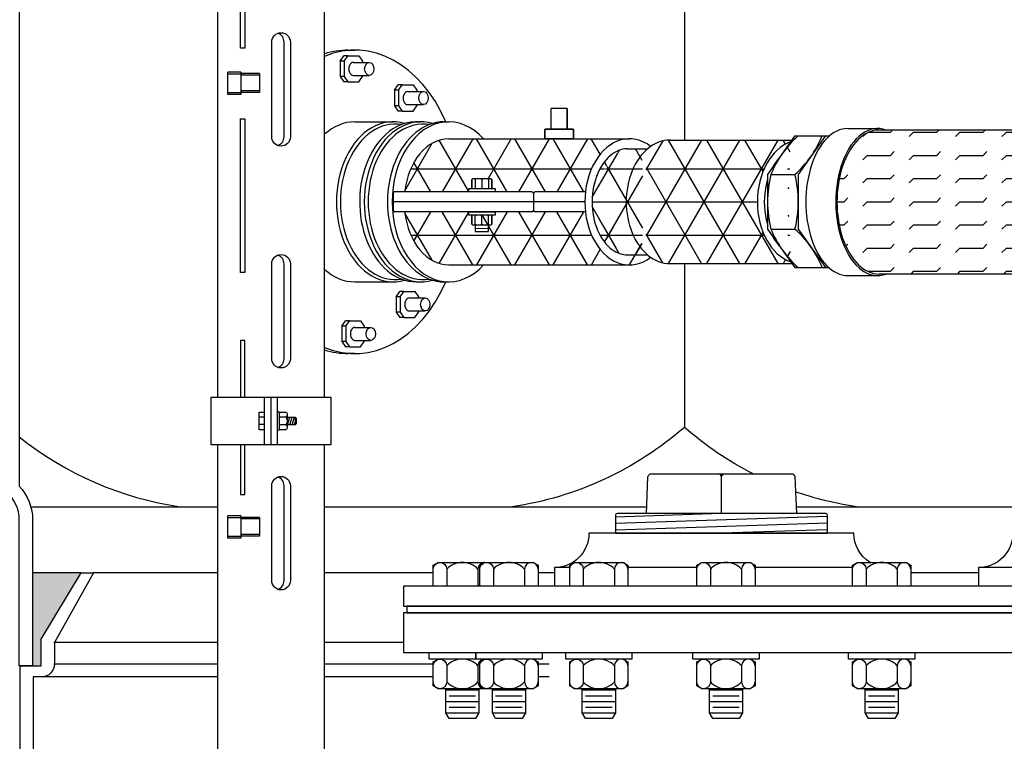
# Model space of a CAD drawing. Extents: x -169 to 7270, y -140 to 2984.
# Tile 434 of 656: x 1850 to 1868, y 919 to 932. Entities that reach past the tile are written whole.
import ezdxf

# ---------------------------------------------------------------- set-up
doc = ezdxf.new("R2010")
doc.units = 0
doc.header["$MEASUREMENT"] = 0
doc.header["$PDSIZE"] = 1
doc.layers.get('DEFPOINTS').update_dxf_attribs({"linetype": 'CONTINUOUS'})
for name, color, linetype in [('BOOT-2frp', 1, 'CONTINUOUS'), ('DIM', 3, 'CONTINUOUS'), ('FLEXHOSE-2', 3, 'CONTINUOUS'), ('FLEXHOSE-2-HATCH', 2, 'CONTINUOUS'), ('FRP-2', 2, 'CONTINUOUS'), ('FRP-2-HATCH', 1, 'CONTINUOUS'), ('FRP-CLAMSHELL-FITTING', 2, 'CONTINUOUS'), ('FRP-COLLAR', 1, 'CONTINUOUS'), ('FRP-SUMP', 2, 'CONTINUOUS'), ('GALV-4-PIPE', 4, 'CONTINUOUS'), ('PEAGRAVEL-HATCH', 3, 'CONTINUOUS'), ('PROBE', 2, 'CONTINUOUS'), ('TANK-BUNG-OPENING-4', 3, 'CONTINUOUS'), ('TANK-MANWAY', 5, 'CONTINUOUS'), ('TANK-MANWAY-BOLT', 7, 'CONTINUOUS')]:
    doc.layers.add(name, color=color, linetype=linetype)
doc.styles.add('SIMPLEX', font='simplex')
doc.dimstyles.new('DIM64', dxfattribs={"dimscale": 64, "dimtxt": 0.09375, "dimasz": 0.09375, "dimexe": 0.0625, "dimexo": 0.0625, "dimgap": 0.046875, "dimtad": 1, "dimdec": 4, "dimzin": 3, "dimdsep": 46, "dimlunit": 4, "dimtxsty": 'SIMPLEX', "dimcen": 0, "dimclrd": 256, "dimclre": 256, "dimclrt": 256, "dimadec": 0, "dimazin": 0, "dimtfac": 1, "dimtdec": 4, "dimtmove": 0, "dimatfit": 3, "dimfxl": 1, "dimfrac": 2, "dimtolj": 1, "dimtzin": 0, "dimarcsym": 0})
pattern_1 = [(0, (472.0908, 928.77845), (0, 0.625), []), (60, (472.0908, 928.77845), (-0.54126588, 0.3125), []), (120, (472.0908, 928.77845), (-0.54126588, -0.3125), [])]

# ---------------------------------------------------------------- blocks, each defined once
blk = doc.blocks.new('*D113')
at = {"layer": 'DEFPOINTS', "color": 0, "transparency": 16777216}
for p in [(1368.547, 978.296), (2031.773, 978.015), (1368.547, 700.523)]:
    blk.add_point(p, dxfattribs=at)
at = {"layer": 'DIM', "lineweight": -2, "transparency": 16777216}
for p, q in [((1368.547, 974.296), (1368.547, 696.523)), ((2031.773, 974.015), (2031.773, 696.523)), ((2025.773, 700.523), (1374.547, 700.523))]:
    blk.add_line(p, q, dxfattribs=at)
at = {"layer": 'DIM', "transparency": 16777216}
for points in [[(1374.547, 701.523), (1374.547, 699.523), (1368.547, 700.523)], [(2025.773, 701.523), (2025.773, 699.523), (2031.773, 700.523)]]:
    blk.add_solid(points, dxfattribs=at)
at = {"layer": 'DIM', "transparency": 16777216, "insert": (1700.16, 708.095), "char_height": 6, "attachment_point": 5, "style": 'SIMPLEX'}
blk.add_mtext('\\A1;55\'-3 1/4" (F.V. TANK SLAB)', dxfattribs=at)

msp = doc.modelspace()

# ---------------------------------------------------------------- hatches: boundary and pattern name
at = {"layer": 'FLEXHOSE-2-HATCH', "linetype": 'Continuous'}
h = msp.add_hatch(dxfattribs=at)
h.set_pattern_fill('FLEX', color=256, scale=1.75, angle=180, style=0)
h.set_pattern_definition([(180, (479.41583, 928.7775), (1e-13, -0.4375), [0.4375, -0.4375]), (225, (478.97833, 928.7775), (1e-13, -0.4375), [0.109375, -0.39996843, 0.109375, -0.61871843])])
edge = h.paths.add_edge_path()
edge.add_ellipse((1871.90129, 928.77749), major_axis=(0, 1.388), ratio=0.56943366, start_angle=371.528606, end_angle=528.471394, ccw=False)
edge.add_line((1871.74332, 930.13749), (1866.08249, 930.13749))
edge.add_ellipse((1866.08249, 928.77749), major_axis=(0, -1.36), ratio=0.58361635, start_angle=180, end_angle=360)
edge.add_line((1866.08249, 927.41749), (1871.74332, 927.41749))
at = {"layer": 'FRP-2-HATCH', "linetype": 'Continuous'}
h = msp.add_hatch(dxfattribs=at)
h.set_pattern_fill('NET3', color=256, scale=5, style=0)
h.set_pattern_definition(pattern_1)
edge = h.paths.add_edge_path()
edge.add_ellipse((1864.61356, 928.781), major_axis=(0, 1.16667), ratio=0.70945207, start_angle=14.059213, end_angle=166.284952, ccw=False)
edge.add_line((1864.4125, 929.91272), (1864.437, 929.94767))
edge.add_line((1864.437, 929.94767), (1862.13869, 929.94767))
edge.add_ellipse((1862.13869, 928.781), major_axis=(0, 1.16667), ratio=0.70945207, start_angle=0, end_angle=26.247007)
edge.add_ellipse((1862.13869, 928.781), major_axis=(0, 1.16667), ratio=0.70945207, start_angle=26.247007, end_angle=31.002708)
edge.add_ellipse((1862.13869, 928.781), major_axis=(0, 1.16667), ratio=0.70945207, start_angle=31.002708, end_angle=148.99727)
edge.add_ellipse((1862.13869, 928.781), major_axis=(0, 1.16667), ratio=0.70945207, start_angle=148.99727, end_angle=153.752993)
edge.add_ellipse((1862.13869, 928.781), major_axis=(0, 1.16667), ratio=0.70945207, start_angle=153.752993, end_angle=180)
edge.add_line((1862.13869, 927.61434), (1864.44084, 927.61434))
edge.add_line((1864.44084, 927.61434), (1864.41732, 927.6476))
edge = h.paths.add_edge_path()
edge.add_ellipse((1862.13869, 928.781), major_axis=(0, 1.16667), ratio=0.70945207, start_angle=31.002708, end_angle=148.99727, ccw=False)
edge.add_line((1861.71236, 929.781), (1861.32787, 929.781))
edge.add_spline(control_points=[(1861.32787, 929.781), (1861.2201, 929.781), (1861.10981, 929.73984), (1860.9038, 929.56363), (1860.81118, 929.42753), (1860.68887, 929.09633), (1860.65959, 928.90251), (1860.67729, 928.52223), (1860.72427, 928.33664), (1860.87405, 928.03518), (1860.97598, 927.92074), (1861.16316, 927.80468), (1861.24569, 927.78109), (1861.32743, 927.781)], knot_values=[0, 0, 0, 0, 0.54543794, 0.54543794, 1.09087589, 1.09087589, 1.63631383, 1.63631383, 2.18175177, 2.18175177, 2.72718971, 2.72718971, 3.14085187, 3.14085187, 3.14085187, 3.14085187], degree=3, periodic=0)
edge.add_line((1861.32743, 927.781), (1861.71236, 927.781))
edge = h.paths.add_edge_path()
edge.add_ellipse((1861.3719, 928.781), major_axis=(0, 1.19), ratio=0.70710692, start_angle=360, end_angle=440.934525, ccw=False)
edge.add_line((1861.36174, 929.971), (1857.96067, 929.971))
edge.add_ellipse((1857.96141, 928.781), major_axis=(0, -1.19), ratio=0.70710665, start_angle=180.049956, end_angle=260.934528)
edge.add_line((1857.13046, 928.9685), (1858.34093, 928.9685))
edge.add_line((1858.34093, 928.9685), (1858.34093, 929.031))
edge.add_line((1858.34093, 929.031), (1858.40083, 929.031))
edge.add_line((1858.40083, 929.031), (1858.40083, 929.20288))
edge.add_arc((1858.43208, 929.17944), 0.03906, 90, 143.130102, ccw=False)
edge.add_line((1858.43208, 929.2185), (1858.74458, 929.2185))
edge.add_arc((1858.74458, 929.17944), 0.03906, 36.869898, 90, ccw=False)
edge.add_line((1858.77583, 929.20288), (1858.77583, 929.031))
edge.add_line((1858.77583, 929.031), (1858.83833, 929.031))
edge.add_line((1858.83833, 929.031), (1858.83833, 928.9685))
edge.add_line((1858.83833, 928.9685), (1859.53046, 928.9685))
edge.add_arc((1859.53046, 928.93725), 0.03125, 0, 90, ccw=False)
edge.add_arc((1859.59296, 928.93725), 0.03125, 90, 180, ccw=False)
edge.add_line((1859.59296, 928.9685), (1860.54096, 928.9685))
h = msp.add_hatch(dxfattribs=at)
h.set_pattern_fill('NET3', color=256, scale=5, style=0)
h.set_pattern_definition(pattern_1)
edge = h.paths.add_edge_path()
edge.add_ellipse((1861.3719, 928.781), major_axis=(0, 1.19), ratio=0.70710692, start_angle=459.065475, end_angle=568.440781, ccw=False)
edge.add_line((1860.54096, 928.5935), (1859.59296, 928.5935))
edge.add_arc((1859.59296, 928.62475), 0.03125, 180, 270, ccw=False)
edge.add_arc((1859.53046, 928.62475), 0.03125, -90, 0, ccw=False)
edge.add_line((1859.53046, 928.5935), (1858.83833, 928.5935))
edge.add_line((1858.83833, 928.5935), (1858.83833, 928.531))
edge.add_line((1858.83833, 928.531), (1858.65083, 928.531))
edge.add_arc((1858.65083, 928.39819), 0.13281, 90, 118.072487)
edge.add_arc((1858.52583, 928.39819), 0.13281, 61.927513, 118.072487)
edge.add_arc((1858.43208, 928.49194), 0.03906, 36.869898, 90)
edge.add_line((1858.43208, 928.531), (1858.34093, 928.531))
edge.add_line((1858.34093, 928.531), (1858.34093, 928.5935))
edge.add_line((1858.34093, 928.5935), (1857.13046, 928.5935))
edge.add_ellipse((1857.96141, 928.781), major_axis=(0, -1.19), ratio=0.70710665, start_angle=279.065472, end_angle=360)
edge.add_line((1857.96141, 927.591), (1861.37366, 927.591))
h.paths.add_polyline_path([(1858.71333, 928.3435), (1858.71333, 928.2185), (1858.46333, 928.2185), (1858.46333, 928.3435)], flags=16)
at = {"layer": 'FRP-SUMP'}
msp.add_hatch(color=256, dxfattribs=at).paths.add_polyline_path([(1850.10776, 921.77328), (1851.022, 921.77328), (1850.272, 920.52328), (1850.272, 920.02328), (1850.122, 920.02328), (1850.10776, 920.02328)])
at = {"layer": 'PEAGRAVEL-HATCH'}
h = msp.add_hatch(dxfattribs=at)
h.set_pattern_fill('AR-SAND', color=256, scale=7.5, style=0)
h.set_pattern_definition([(37.5, (149.422, 931.786), (-0.47245, 14.45118), [0, -11.4, 0, -12.75, 0, -12.1875]), (7.5, (149.422, 931.786), (13.27333, 21.1661), [0, -6.15, 0, -10.275, 0, -3.9375]), (327.5, (140.197, 931.786), (23.35606, 0.04244), [0, -3.75, 0, -13.5, 0, -17.625]), (317.5, (140.197, 931.786), (22.54595, 6.58257), [0, -1.875, 0, -8.85, 0, -10.125])])
edge = h.paths.add_edge_path()
edge.add_line((1837.48835, 964.50891), (1854.86258, 964.50891))
edge.add_line((1854.86258, 964.50891), (1854.86141, 961.19658))
edge.add_arc((1908.77847, 832.27575), 139.74129, 472.6955788, 474.5798006)
edge.add_arc((1851.10776, 957.71641), 1.7, 465.563139, 540)
edge.add_line((1849.40776, 957.71641), (1849.40776, 945.77096))
edge.add_line((1849.40776, 945.77096), (1848.52431, 945.77096))
edge.add_line((1848.52431, 945.77096), (1848.28777, 945.77096))
edge.add_line((1848.28777, 945.77096), (1849.02431, 944.45572))
edge.add_line((1849.02431, 944.45572), (1849.02431, 944.05737))
edge.add_arc((1849.27431, 944.05737), 0.25, 540, 630)
edge.add_line((1849.27431, 943.80737), (1849.40776, 943.80737))
edge.add_line((1849.40776, 943.80737), (1849.40776, 942.27096))
edge.add_arc((1849.15776, 942.27096), 0.25, 270, 360, ccw=False)
edge.add_line((1849.15776, 942.02096), (1849.15776, 939.0151))
edge.add_line((1849.15776, 939.0151), (1848.53901, 939.0151))
edge.add_line((1848.53901, 939.0151), (1848.53901, 938.11792))
edge.add_line((1848.53901, 938.11792), (1848.41526, 938.11792))
edge.add_line((1848.41526, 938.11792), (1848.41526, 937.70503))
edge.add_line((1848.41526, 937.70503), (1847.84274, 937.665))
edge.add_line((1847.84274, 937.665), (1847.84274, 937.14713))
edge.add_line((1847.84274, 937.14713), (1847.34774, 937.14713))
edge.add_line((1847.34774, 937.14713), (1847.34774, 937.60745))
edge.add_line((1847.34774, 937.60745), (1847.28587, 937.60745))
edge.add_line((1847.28587, 937.60745), (1847.28587, 937.66932))
edge.add_line((1847.28587, 937.66932), (1847.16212, 937.66932))
edge.add_line((1847.16212, 937.66932), (1847.16212, 937.14713))
edge.add_line((1847.16212, 937.14713), (1842.20918, 937.14713))
edge.add_ellipse((1842.20918, 936.95963), major_axis=(0, 0.1875), ratio=0.47920074, start_angle=0, end_angle=180)
edge.add_ellipse((1842.20918, 936.58463), major_axis=(0, -0.1875), ratio=0.47920074, start_angle=180, end_angle=360)
edge.add_line((1842.20918, 936.39713), (1847.16212, 936.39713))
edge.add_line((1847.16212, 936.39713), (1847.16212, 935.87495))
edge.add_line((1847.16212, 935.87495), (1847.34774, 935.87495))
edge.add_line((1847.34774, 935.87495), (1847.34774, 935.92098))
edge.add_line((1847.34774, 935.92098), (1847.90462, 935.92098))
edge.add_line((1847.90462, 935.92098), (1847.90462, 935.87495))
edge.add_line((1847.90462, 935.87495), (1848.41526, 935.83924))
edge.add_line((1848.41526, 935.83924), (1848.41526, 935.42635))
edge.add_line((1848.41526, 935.42635), (1848.53901, 935.42635))
edge.add_line((1848.53901, 935.42635), (1848.53901, 934.52917))
edge.add_line((1848.53901, 934.52917), (1849.15776, 934.52917))
edge.add_line((1849.15776, 934.52917), (1849.15776, 933.52917))
edge.add_line((1849.15776, 933.52917), (1848.53901, 933.52917))
edge.add_line((1848.53901, 933.52917), (1848.53901, 932.63198))
edge.add_line((1848.53901, 932.63198), (1848.41526, 932.63198))
edge.add_line((1848.41526, 932.63198), (1848.41526, 932.21909))
edge.add_line((1848.41526, 932.21909), (1847.84274, 932.17906))
edge.add_line((1847.84274, 932.17906), (1847.84274, 931.7862))
edge.add_line((1847.84274, 931.7862), (1847.34774, 931.7862))
edge.add_line((1847.34774, 931.7862), (1847.34774, 932.12151))
edge.add_line((1847.34774, 932.12151), (1847.28587, 932.12151))
edge.add_line((1847.28587, 932.12151), (1847.28587, 932.18339))
edge.add_line((1847.28587, 932.18339), (1847.16212, 932.18339))
edge.add_line((1847.16212, 932.18339), (1847.16212, 931.7862))
edge.add_line((1847.16212, 931.7862), (1840.48835, 931.7862))
edge.add_arc((1840.48835, 934.7862), 3, 180, 270, ccw=False)
edge.add_line((1837.48835, 934.7862), (1837.48835, 964.50891))
h.paths.add_polyline_path([(1847.35764, 937.83119), (1847.47644, 937.83119, 1), (1847.71404, 937.83119), (1847.83284, 937.83119, 1)], flags=16)
h.paths.add_polyline_path([(1847.49228, 937.83119, 1), (1847.6982, 937.83119, 1)], flags=0)
h.paths.add_polyline_path([(1847.35764, 932.34525), (1847.47644, 932.34525, 1), (1847.71404, 932.34525), (1847.83284, 932.34525, 1)], flags=16)
h.paths.add_polyline_path([(1847.49228, 932.34525, 1), (1847.6982, 932.34525, 1)], flags=0)

# ---------------------------------------------------------------- linework, layer by layer
at = {"layer": 'BOOT-2frp', "color": 7, "linetype": 'Continuous'}
for p, q in [((1855.91282, 931.43658), (1855.98404, 931.53727)), ((1856.06058, 931.53727), (1855.98404, 931.53727)), ((1855.98936, 931.43658), (1856.06058, 931.53727)), ((1856.06058, 931.53727), (1856.26627, 931.53727)), ((1856.26627, 931.53727), (1856.33745, 931.43658)), ((1855.91282, 931.43658), (1855.91282, 931.14568)), ((1855.98936, 931.43658), (1855.91282, 931.43658)), ((1855.98936, 931.43658), (1855.98936, 931.14568)), ((1856.1634, 931.41488), (1856.46242, 931.41488)), ((1856.33745, 931.43658), (1856.33745, 931.41488)), ((1855.91282, 931.14568), (1855.98404, 931.04499)), ((1855.98936, 931.14568), (1855.91282, 931.14568)), ((1855.98936, 931.14568), (1856.06058, 931.04499)), ((1856.1634, 931.16738), (1856.46242, 931.16738)), ((1856.26627, 931.04499), (1856.33745, 931.14568)), ((1856.33745, 931.16738), (1856.33745, 931.14568)), ((1856.06058, 931.04499), (1855.98404, 931.04499)), ((1856.06058, 931.04499), (1856.26627, 931.04499)), ((1856.93662, 930.88682), (1857.00784, 930.98751)), ((1857.08437, 930.98751), (1857.00784, 930.98751)), ((1857.01315, 930.88682), (1857.08437, 930.98751)), ((1857.08437, 930.98751), (1857.29006, 930.98751)), ((1857.29006, 930.98751), (1857.36124, 930.88682)), ((1856.93662, 930.88682), (1856.93662, 930.59593)), ((1857.01315, 930.88682), (1856.93662, 930.88682)), ((1857.01315, 930.88682), (1857.01315, 930.59593)), ((1857.18719, 930.86512), (1857.48621, 930.86512)), ((1857.36124, 930.88682), (1857.36124, 930.86512)), ((1856.93662, 930.59593), (1857.00784, 930.49524)), ((1857.01315, 930.59593), (1856.93662, 930.59593)), ((1857.01315, 930.59593), (1857.08437, 930.49524)), ((1857.18719, 930.61762), (1857.48621, 930.61762)), ((1857.29006, 930.49524), (1857.36124, 930.59593)), ((1857.36124, 930.61762), (1857.36124, 930.59593)), ((1857.08437, 930.49524), (1857.00784, 930.49524)), ((1857.08437, 930.49524), (1857.29006, 930.49524)), ((1856.96939, 926.99015), (1857.04061, 927.09084)), ((1857.11714, 927.09084), (1857.04061, 927.09084)), ((1857.04592, 926.99015), (1857.11714, 927.09084)), ((1857.11714, 927.09084), (1857.32283, 927.09084)), ((1857.32283, 927.09084), (1857.39401, 926.99015)), ((1856.96939, 926.99015), (1856.96939, 926.69926)), ((1857.04592, 926.99015), (1856.96939, 926.99015)), ((1857.04592, 926.99015), (1857.04592, 926.69926)), ((1857.21997, 926.96846), (1857.51899, 926.96846)), ((1857.39401, 926.99015), (1857.39401, 926.96846)), ((1856.96939, 926.69926), (1857.04061, 926.59857)), ((1857.04592, 926.69926), (1856.96939, 926.69926)), ((1857.04592, 926.69926), (1857.11714, 926.59857)), ((1857.21997, 926.72096), (1857.51899, 926.72096)), ((1857.32283, 926.59857), (1857.39401, 926.69926)), ((1857.39401, 926.72096), (1857.39401, 926.69926)), ((1855.94223, 926.43284), (1856.01346, 926.53353)), ((1856.08999, 926.53353), (1856.01346, 926.53353)), ((1856.01877, 926.43284), (1856.08999, 926.53353)), ((1856.08999, 926.53353), (1856.29568, 926.53353)), ((1856.29568, 926.53353), (1856.36686, 926.43284)), ((1857.11714, 926.59857), (1857.04061, 926.59857)), ((1857.11714, 926.59857), (1857.32283, 926.59857)), ((1855.94223, 926.43284), (1855.94223, 926.14194)), ((1856.01877, 926.43284), (1855.94223, 926.43284)), ((1856.01877, 926.43284), (1856.01877, 926.14194)), ((1856.19281, 926.41114), (1856.49183, 926.41114)), ((1856.36686, 926.43284), (1856.36686, 926.41114)), ((1855.94223, 926.14194), (1856.01346, 926.04125)), ((1856.01877, 926.14194), (1855.94223, 926.14194)), ((1856.01877, 926.14194), (1856.08999, 926.04125)), ((1856.19281, 926.16364), (1856.49183, 926.16364)), ((1856.29568, 926.04125), (1856.36686, 926.14194)), ((1856.36686, 926.16364), (1856.36686, 926.14194)), ((1856.08999, 926.04125), (1856.01346, 926.04125)), ((1856.08999, 926.04125), (1856.29568, 926.04125))]:
    msp.add_line(p, q, dxfattribs=at)
at = {"layer": 'BOOT-2frp', "linetype": 'Continuous'}
for p, q in [((1856.06001, 931.64517), (1856.19281, 931.64517)), ((1856.18937, 930.29132), (1856.91135, 930.29132)), ((1856.18937, 927.27069), (1856.91135, 927.27069)), ((1857.8739, 927.26967), (1857.96141, 927.26967)), ((1856.18593, 925.91684), (1856.05656, 925.91684))]:
    msp.add_line(p, q, dxfattribs=at)
for centre, major_axis, ratio, start_param, end_param in [((1856.18937, 928.781), (0.00344, 2.86417), 0.70615026, -1.01483802, 0.28783639), ((1856.06001, 928.781), (0.00344, 2.86417), 0.70615026, 0, 0.22175703), ((1857.96141, 928.781), (0, 1.51134), 0.70651957, -0.66424412, 3.80583629), ((1856.18937, 928.781), (0, 1.51031), 0.70710678, 0, 0.56395379), ((1856.91135, 928.781), (0, 1.51031), 0.70710678, -0.20471317, 3.34789485), ((1857.34888, 928.781), (0, 1.51031), 0.70710689, -0.0409799, 3.14159265), ((1857.43638, 928.781), (0, 1.51031), 0.70710689, -0.20469982, 3.34629248), ((1857.8739, 928.781), (0, -1.51134), 0.70651957, 3.14159265, 6.28318531), ((1856.18937, 928.781), (0, 1.51031), 0.70710678, 2.57763886, 3.14159265), ((1856.18937, 928.781), (0.00344, 2.86417), 0.70615026, 2.8571582, 4.15817817), ((1856.06001, 928.781), (0.00344, 2.86417), 0.70615026, 2.92323756, 3.14328902)]:
    msp.add_ellipse(centre, major_axis=major_axis, ratio=ratio, start_param=start_param, end_param=end_param, dxfattribs=at)
at = {"layer": 'BOOT-2frp', "color": 7, "linetype": 'Continuous'}
for centre, major_axis, ratio, start_param, end_param in [((1856.1634, 931.29113), (0, -0.12375), 0.70638848, 3.14159265, 6.28318531), ((1857.18719, 930.74137), (0, -0.12375), 0.70638848, 3.14159265, 6.28318531), ((1856.95511, 928.781), (0, 1.46824), 0.70710667, -0.11324487, 3.25483752), ((1857.48013, 928.781), (0, 1.46824), 0.70710667, -0.11149971, 3.25309237), ((1857.21997, 926.84471), (0, -0.12375), 0.70638848, 3.14159265, 6.28318531), ((1856.19281, 926.28739), (0, -0.12375), 0.70638848, 3.14159265, 6.28318531)]:
    msp.add_ellipse(centre, major_axis=major_axis, ratio=ratio, start_param=start_param, end_param=end_param, dxfattribs=at)
for centre in [(1856.46242, 931.29113), (1857.48621, 930.74137), (1857.51899, 926.84471), (1856.49183, 926.28739)]:
    msp.add_ellipse(centre, major_axis=(0, 0.12375), ratio=0.70638848, dxfattribs=at)
at = {"layer": 'FLEXHOSE-2', "linetype": 'Continuous'}
for p, q in [((1865.49158, 930.1655), (1866.05704, 930.1655)), ((1871.74332, 930.13749), (1866.08249, 930.13749)), ((1871.74332, 927.41749), (1866.08249, 927.41749)), ((1865.49158, 927.38949), (1866.05704, 927.38949))]:
    msp.add_line(p, q, dxfattribs=at)
at = {"layer": 'FLEXHOSE-2', "color": 7, "linetype": 'Continuous'}
for p, q in [((1864.04199, 929.29522), (1864.49513, 929.29522)), ((1864.04199, 928.26679), (1864.49513, 928.26679))]:
    msp.add_line(p, q, dxfattribs=at)
at = {"layer": 'FLEXHOSE-2', "linetype": 'Continuous'}
for points in [[(1865.06756, 930.02243), (1864.48942, 930.02243), (1863.97949, 929.29522), (1863.97949, 928.26679), (1864.49371, 927.53958), (1865.07184, 927.53958)], [(1865.14209, 930.02243), (1865.06756, 930.02243), (1864.55763, 929.29522), (1864.55763, 928.26679), (1865.07184, 927.53958), (1865.13409, 927.53958)]]:
    msp.add_lwpolyline(points, dxfattribs=at)
at = {"layer": 'FLEXHOSE-2', "color": 7, "linetype": 'Continuous'}
for centre, radius, start, end in [((1865.84344, 928.57441), 1.94031, 131.730289, 158.19215), ((1863.20361, 930.74325), 1.94031, 311.730289, 338.19215), ((1866.12608, 928.781), 2.14659, 166.140032, 193.859968), ((1862.41103, 928.781), 2.14659, 346.140032, 13.859968), ((1865.85436, 929.00292), 1.95616, 202.105494, 228.423286), ((1863.22115, 926.82054), 1.92734, 21.905113, 48.623666)]:
    msp.add_arc(centre, radius, start, end, dxfattribs=at)
at = {"layer": 'FLEXHOSE-2', "linetype": 'Continuous'}
for centre, major_axis, ratio, start_param, end_param in [((1866.05704, 928.77749), (0, 1.388), 0.56943366, -0.20121212, 3.34280478), ((1865.49158, 928.77749), (0, -1.388), 0.56943366, 3.14159265, 6.28318531), ((1866.08249, 928.77749), (0, -1.36), 0.58361635, 3.14159265, 6.28318531)]:
    msp.add_ellipse(centre, major_axis=major_axis, ratio=ratio, start_param=start_param, end_param=end_param, dxfattribs=at)
at = {"layer": 'FRP-2', "linetype": 'Continuous'}
for p, q in [((1862.13869, 929.94767), (1864.437, 929.94767)), ((1861.32787, 929.781), (1861.71236, 929.781)), ((1861.32743, 927.781), (1861.71236, 927.781)), ((1862.13869, 927.61434), (1864.44084, 927.61434))]:
    msp.add_line(p, q, dxfattribs=at)
for centre, major_axis, start_param, end_param in [((1862.13869, 928.781), (0, -1.16667), 3.14159265, 6.28318531), ((1864.61356, 928.781), (0, 1.16667), 0.24537956, 2.90221992)]:
    msp.add_ellipse(centre, major_axis=major_axis, ratio=0.70945207, start_param=start_param, end_param=end_param, dxfattribs=at)
for points, knots in [([(1861.32787, 929.781), (1861.2201, 929.781), (1861.10981, 929.73984), (1860.9038, 929.56363), (1860.81118, 929.42753), (1860.68887, 929.09633), (1860.65959, 928.90251), (1860.67729, 928.52223), (1860.72427, 928.33664), (1860.87405, 928.03518), (1860.97598, 927.92074), (1861.16331, 927.80459), (1861.24599, 927.781), (1861.32787, 927.781)], [0, 0, 0, 0, 0.54543794, 0.54543794, 1.09087589, 1.09087589, 1.63631383, 1.63631383, 2.18175177, 2.18175177, 2.72718971, 2.72718971, 3.14159265, 3.14159265, 3.14159265, 3.14159265]), ([(1863.97949, 929.20786), (1863.96942, 929.17548), (1863.96047, 929.14228), (1863.90418, 928.89495), (1863.90498, 928.65688), (1863.96214, 928.41353), (1863.97035, 928.38346), (1863.97949, 928.35408)], [1.16037161, 1.16037161, 1.16037161, 1.16037161, 1.26035978, 1.26035978, 1.89053967, 1.89053967, 1.981276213, 1.981276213, 1.981276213, 1.981276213])]:
    msp.add_open_spline(points, degree=3, knots=knots, dxfattribs=at)
for points in [[(1864.20636, 929.61876), (1864.15555, 929.56383), (1864.10908, 929.49759), (1864.06901, 929.42289)], [(1864.06671, 928.14344), (1864.10931, 928.06322), (1864.15928, 927.99261), (1864.21406, 927.93505)]]:
    msp.add_open_spline(points, degree=3, dxfattribs=at)
at = {"layer": 'FRP-2-HATCH', "linetype": 'Continuous'}
for p, q in [((1857.34888, 930.29132), (1857.43638, 930.29132)), ((1857.8739, 930.29234), (1857.96141, 930.29234)), ((1857.96141, 929.971), (1860.65923, 929.971)), ((1857.34888, 927.27069), (1857.43638, 927.27069))]:
    msp.add_line(p, q, dxfattribs=at)
at = {"layer": 'FRP-CLAMSHELL-FITTING', "color": 7}
for p, q in [((1859.89598, 930.15188), (1859.89624, 930.5467)), ((1859.89598, 930.15188), (1859.89624, 930.5467)), ((1859.89624, 930.54677), (1860.19592, 930.54677)), ((1858.74458, 929.2185), (1858.43208, 929.2185)), ((1858.74458, 929.2185), (1858.43208, 929.2185)), ((1858.46333, 929.20288), (1858.46333, 929.031)), ((1858.46333, 929.20288), (1858.46333, 929.031)), ((1858.58833, 929.20288), (1858.58833, 929.031)), ((1858.58833, 929.20288), (1858.58833, 929.031)), ((1858.71333, 929.20288), (1858.71333, 929.031)), ((1858.71333, 929.20288), (1858.71333, 929.031)), ((1858.74458, 928.531), (1858.43208, 928.531)), ((1858.74458, 928.531), (1858.43208, 928.531)), ((1858.40083, 928.35913), (1858.40083, 928.51538)), ((1858.46333, 928.35913), (1858.46333, 928.51538)), ((1858.46333, 928.35913), (1858.46333, 928.51538)), ((1858.58833, 928.35913), (1858.58833, 928.51538)), ((1858.58833, 928.35913), (1858.58833, 928.51538)), ((1858.71333, 928.35913), (1858.71333, 928.51538)), ((1858.71333, 928.35913), (1858.71333, 928.51538)), ((1858.74458, 928.3435), (1858.43208, 928.3435))]:
    msp.add_line(p, q, dxfattribs=at)
at = {"layer": 'FRP-CLAMSHELL-FITTING', "linetype": 'Continuous'}
for p, q in [((1857.96067, 929.971), (1861.3719, 929.971)), ((1856.91006, 928.93725), (1856.91006, 928.62475)), ((1859.53046, 928.9685), (1856.94131, 928.9685)), ((1859.56171, 928.93725), (1859.56171, 928.62475)), ((1860.54096, 928.9685), (1859.59296, 928.9685)), ((1860.53045, 928.781), (1856.91006, 928.781)), ((1859.53046, 928.5935), (1856.94131, 928.5935)), ((1860.54096, 928.5935), (1859.59296, 928.5935)), ((1857.96141, 927.591), (1861.3719, 927.591))]:
    msp.add_line(p, q, dxfattribs=at)
at = {"layer": 'FRP-CLAMSHELL-FITTING', "color": 7}
for points in [[(1860.19592, 930.54598), (1860.19592, 930.15188)], [(1859.77287, 930.14423), (1859.78045, 930.15192), (1859.77287, 930.14423), (1859.77287, 929.971), (1860.31914, 929.971), (1860.31914, 930.1443), (1860.31145, 930.15188), (1859.78041, 930.15188), (1860.31145, 930.15188), (1860.31914, 930.1443), (1860.31914, 929.971), (1859.77287, 929.971)], [(1858.34093, 928.9685), (1858.34093, 929.031), (1858.83833, 929.031), (1858.83833, 928.9685)], [(1858.34093, 928.531), (1858.34093, 928.5935), (1858.83833, 928.5935), (1858.83833, 928.531)]]:
    msp.add_lwpolyline(points, close=True, dxfattribs=at)
for points in [[(1858.77583, 929.20288), (1858.77583, 929.031), (1858.77583, 929.20288, 0.5), (1858.71333, 929.20288, 0.25), (1858.58833, 929.20288, 0.25), (1858.46333, 929.20288, 0.5), (1858.40083, 929.20288), (1858.40083, 929.031), (1858.40083, 929.20288)], [(1858.77583, 928.51538), (1858.77583, 928.35913), (1858.77583, 928.51538, 0.5), (1858.71333, 928.51538, 0.25), (1858.58833, 928.51538, 0.25), (1858.46333, 928.51538, 0.5), (1858.40083, 928.51538), (1858.40083, 928.35913, 0.5), (1858.46333, 928.35913, 0.25), (1858.58833, 928.35913, 0.25), (1858.71333, 928.35913, 0.5), (1858.77583, 928.35913)]]:
    msp.add_lwpolyline(points, format="xyb", dxfattribs=at)
msp.add_lwpolyline([(1858.46333, 928.3435), (1858.46333, 928.2185), (1858.71333, 928.2185), (1858.71333, 928.3435)], dxfattribs=at)
at = {"layer": 'FRP-CLAMSHELL-FITTING', "color": 7, "linetype": 'Continuous'}
msp.add_lwpolyline([(1858.46333, 928.27749), (1858.71333, 928.28186)], dxfattribs=at)
msp.add_lwpolyline([(1858.46333, 928.27749), (1858.71333, 928.28186)], dxfattribs=at)
at = {"layer": 'FRP-CLAMSHELL-FITTING', "color": 7}
for centre, radius, start, end in [((1858.43208, 929.17944), 0.03906, 36.869898, 143.130102), ((1858.52583, 929.08569), 0.13281, 61.927513, 118.072487), ((1858.65083, 929.08569), 0.13281, 61.927513, 118.072487), ((1858.74458, 929.17944), 0.03906, 36.869898, 143.130102), ((1858.43208, 928.49194), 0.03906, 36.869898, 143.130102), ((1858.52583, 928.39819), 0.13281, 61.927513, 118.072487), ((1858.65083, 928.39819), 0.13281, 61.927513, 118.072487), ((1858.74458, 928.49194), 0.03906, 36.869898, 143.130102)]:
    msp.add_arc(centre, radius, start, end, dxfattribs=at)
at = {"layer": 'FRP-CLAMSHELL-FITTING', "linetype": 'Continuous'}
for centre, start, end in [((1856.94131, 928.93725), 90, 180), ((1859.53046, 928.93725), 360, 90), ((1859.59296, 928.93725), 90, 180), ((1856.94131, 928.62475), 180, 270), ((1859.53046, 928.62475), 270, 0), ((1859.59296, 928.62475), 180, 270)]:
    msp.add_arc(centre, 0.03125, start, end, dxfattribs=at)
for centre, ratio, start_param, end_param in [((1861.3719, 928.781), 0.70710692, -0.49638527, 3.63797792), ((1857.96141, 928.781), 0.70710665, -0.00087189, 1.41257399), ((1857.96141, 928.781), 0.70710665, 1.72901866, 3.14159265)]:
    msp.add_ellipse(centre, major_axis=(0, 1.19), ratio=ratio, start_param=start_param, end_param=end_param, dxfattribs=at)
at = {"layer": 'FRP-COLLAR', "color": 7, "linetype": 'Continuous'}
for p, q in [((1853.597, 921.77328), (1851.24429, 921.77328)), ((1857.66899, 921.77328), (1855.61852, 921.77328)), ((1859.95856, 921.77328), (1859.64734, 921.77328)), ((1867.95856, 921.77328), (1866.68289, 921.77328)), ((1853.597, 920.45804), (1850.50776, 920.45804)), ((1857.10776, 920.45804), (1855.61852, 920.45804)), ((1850.50776, 920.05969), (1853.597, 920.05969)), ((1855.61852, 920.05969), (1857.66899, 920.05969)), ((1859.64734, 920.05969), (1859.85776, 920.05969)), ((1853.597, 919.80969), (1850.25776, 919.80969)), ((1857.66899, 919.80969), (1855.61852, 919.80969)), ((1859.85776, 919.80969), (1859.64734, 919.80969))]:
    msp.add_line(p, q, dxfattribs=at)
at = {"layer": 'FRP-COLLAR'}
msp.add_lwpolyline([(1849.87201, 915.52328), (1849.87201, 920.02328), (1850.12201, 920.02328), (1850.27201, 920.02328), (1850.27201, 920.52328), (1851.02201, 921.77328), (1851.25854, 921.77328), (1850.52201, 920.45804), (1850.52201, 920.05969, -0.41421356), (1850.27201, 919.80969), (1850.12201, 919.80969), (1850.12201, 915.52328)], format="xyb", close=True, dxfattribs=at)
at = {"layer": 'FRP-SUMP', "color": 7}
for p, q in [((1862.40927, 940.52093), (1862.40927, 929.94767)), ((1862.40927, 927.61434), (1862.40927, 924.52324)), ((1850.07427, 923.02324), (1853.597, 923.02324)), ((1855.61852, 923.02324), (1861.69881, 923.02324)), ((1864.51671, 923.02324), (1869.69881, 923.02324))]:
    msp.add_line(p, q, dxfattribs=at)
at = {"layer": 'FRP-SUMP'}
msp.add_line((1851.022, 921.77328), (1850.10776, 921.77328), dxfattribs=at)
msp.add_lwpolyline([(1849.85776, 920.02328), (1849.85776, 922.77328, 0.22167085), (1849.60776, 923.30947), (1849.60776, 941.73477, 0.22167085), (1849.85776, 942.27096), (1849.85776, 944.02096), (1850.10776, 944.02096), (1850.25776, 944.02096), (1850.25776, 944.52096), (1851.00776, 945.77096), (1851.24429, 945.77096), (1850.50776, 944.45572), (1850.50776, 944.05737, -0.41421356), (1850.25776, 943.80737), (1850.10776, 943.80737), (1850.10776, 942.27096, -0.18776323), (1849.85776, 941.6287), (1849.85776, 923.41554, -0.18776323), (1850.10776, 922.77328), (1850.10776, 920.02328), (1849.85776, 920.02328)], format="xyb", close=True, dxfattribs=at)
at = {"layer": 'FRP-SUMP', "color": 7}
for points in [[(1863.70622, 923.64699, -0.06171643), (1862.40927, 924.52324, -0.14349823), (1859.15927, 923.02324)], [(1865.65927, 923.02324, -0.04679491), (1864.5049, 923.30682, -0.04679491)]]:
    msp.add_lwpolyline(points, format="xyb", dxfattribs=at)
msp.add_arc((1853.82505, 929.31874), 6.36447, 231.438905, 261.557052, dxfattribs=at)
at = {"layer": 'GALV-4-PIPE', "color": 7}
for p, q in [((1863.10776, 922.89699), (1861.10776, 922.82963)), ((1865.10776, 922.83978), (1861.10776, 922.70504)), ((1865.10776, 922.71519), (1861.10776, 922.58046)), ((1865.10776, 922.59061), (1863.10776, 922.52324))]:
    msp.add_line(p, q, dxfattribs=at)
at = {"layer": 'GALV-4-PIPE', "color": 4, "linetype": 'Continuous'}
msp.add_lwpolyline([(1861.69355, 922.89699), (1861.7223, 923.58709, -0.40206867), (1861.78475, 923.64699), (1864.43077, 923.64699, -0.40206867), (1864.49322, 923.58709), (1864.52197, 922.89699)], format="xyb", dxfattribs=at)
at = {"layer": 'GALV-4-PIPE', "color": 7, "linetype": 'Continuous'}
for points in [[(1863.10776, 922.89699), (1863.10776, 923.58449, 0.41421356), (1863.04526, 923.64699)], [(1863.10776, 922.89699), (1863.10776, 923.58449, -0.41421356), (1863.17026, 923.64699)]]:
    msp.add_lwpolyline(points, format="xyb", dxfattribs=at)
at = {"layer": 'GALV-4-PIPE', "color": 4, "linetype": 'Continuous'}
msp.add_lwpolyline([(1865.10776, 922.52324), (1865.10776, 922.86574, 0.41421356), (1865.07651, 922.89699), (1861.13901, 922.89699, 0.41421356), (1861.10776, 922.86574), (1861.10776, 922.52324)], format="xyb", close=True, dxfattribs=at)
at = {"layer": 'PROBE', "color": 7}
for p, q in [((1854.85479, 930.00858), (1854.85479, 931.79993)), ((1853.79199, 930.80709), (1853.79199, 931.22879)), ((1854.03991, 931.22879), (1853.79199, 931.22879)), ((1854.03991, 931.1941), (1853.79199, 931.1941)), ((1854.03991, 931.22879), (1854.03991, 930.80709)), ((1854.39252, 931.2019), (1854.03991, 931.2019)), ((1854.39252, 931.17273), (1854.03991, 931.17273)), ((1854.39252, 931.2019), (1854.39252, 930.84732)), ((1854.03991, 930.84178), (1853.79199, 930.84178)), ((1854.03991, 930.80709), (1853.79199, 930.80709)), ((1854.39252, 930.87649), (1854.03991, 930.87649)), ((1854.39252, 930.84732), (1854.03991, 930.84732)), ((1854.85479, 925.819), (1854.85479, 927.61035)), ((1854.3815, 924.72414), (1854.48331, 924.72414)), ((1854.88941, 924.71687), (1854.75999, 924.71687)), ((1854.91427, 924.76413), (1854.91427, 924.52415)), ((1854.91999, 924.57142), (1854.96362, 924.71687)), ((1854.96362, 924.57142), (1855.00726, 924.71687)), ((1855.00726, 924.57142), (1855.05089, 924.71687)), ((1855.06543, 924.71687), (1855.06543, 924.57142)), ((1854.48331, 924.57869), (1854.3815, 924.57869)), ((1854.88941, 924.57142), (1854.75999, 924.57142)), ((1855.05089, 924.57142), (1855.06543, 924.6199)), ((1854.85479, 921.62943), (1854.85479, 923.42077)), ((1853.79199, 922.42793), (1853.79199, 922.84964)), ((1854.03991, 922.84964), (1853.79199, 922.84964)), ((1854.03991, 922.81495), (1853.79199, 922.81495)), ((1854.03991, 922.84964), (1854.03991, 922.42793)), ((1854.39252, 922.82274), (1854.03991, 922.82274)), ((1854.39252, 922.79357), (1854.03991, 922.79357)), ((1854.39252, 922.82274), (1854.39252, 922.46817)), ((1854.03991, 922.46263), (1853.79199, 922.46263)), ((1854.03991, 922.42793), (1853.79199, 922.42793)), ((1854.39252, 922.49734), (1854.03991, 922.49734)), ((1854.39252, 922.46817), (1854.03991, 922.46817))]:
    msp.add_line(p, q, dxfattribs=at)
at = {"layer": 'PROBE'}
for p, q in [((1854.48331, 924.19969), (1854.48331, 925.0886)), ((1854.60776, 924.19969), (1854.60776, 925.0886)), ((1854.73221, 924.19969), (1854.73221, 925.0886))]:
    msp.add_line(p, q, dxfattribs=at)
for points in [[(1853.597, 934.26579), (1853.597, 925.0886)], [(1855.61852, 925.0886), (1855.61852, 934.26579)]]:
    msp.add_lwpolyline(points, dxfattribs=at)
at = {"layer": 'PROBE', "color": 7}
for points in [[(1854.1129, 934.26579), (1854.1129, 931.68453), (1854.03403, 931.68453), (1854.03403, 934.26579)], [(1854.1129, 925.0886), (1854.1129, 926.16178), (1854.03403, 926.16178), (1854.03403, 925.0886)], [(1854.48331, 924.47689), (1854.3815, 924.47689), (1854.3815, 924.8114), (1854.48331, 924.8114)], [(1854.91427, 924.71687), (1855.06543, 924.71687), (1855.08384, 924.69846), (1855.08384, 924.58983), (1855.06543, 924.57142), (1854.91427, 924.57142)], [(1854.03403, 924.19969), (1854.03403, 923.25486), (1854.1129, 923.25486), (1854.1129, 924.19969)]]:
    msp.add_lwpolyline(points, dxfattribs=at)
for points in [[(1854.62231, 930.00858), (1854.62231, 931.79993, -1), (1854.9725, 931.79993), (1854.9725, 930.00858, -1)], [(1854.62231, 925.819), (1854.62231, 927.61035, -1), (1854.9725, 927.61035), (1854.9725, 925.819, -1)], [(1854.73221, 924.8114, -1), (1854.75999, 924.8114), (1854.75999, 924.47689, -1), (1854.73221, 924.47689)], [(1854.62231, 921.62943), (1854.62231, 923.42077, -1), (1854.9725, 923.42077), (1854.9725, 921.62943, -1)]]:
    msp.add_lwpolyline(points, format="xyb", close=True, dxfattribs=at)
for points in [[(1854.9725, 930.60447), (1854.9725, 930.00858, -1), (1854.62231, 930.00858), (1854.62231, 930.60997)], [(1854.73855, 929.84367, 0.31702163), (1854.85479, 930.00858), (1854.85479, 930.59898)], [(1854.75999, 924.8114), (1854.88941, 924.8114, -0.52604367), (1854.88941, 924.71687, -0.34192839), (1854.88941, 924.57142, -0.52604367), (1854.88941, 924.47689), (1854.75999, 924.47689)]]:
    msp.add_lwpolyline(points, format="xyb", dxfattribs=at)
msp.add_lwpolyline([(1854.03403, 930.35135), (1854.1129, 930.35135), (1854.1129, 927.44443), (1854.03403, 927.44443), (1854.03403, 930.35135)], close=True, dxfattribs=at)
at = {"layer": 'PROBE'}
msp.add_lwpolyline([(1855.74319, 925.0886), (1853.47233, 925.0886), (1853.47233, 924.19969), (1855.74319, 924.19969)], close=True, dxfattribs=at)
msp.add_lwpolyline([(1853.597, 924.19969), (1853.597, 917.70106, 0.41421356), (1853.77478, 917.52328), (1855.44073, 917.52328, 0.41421356), (1855.61852, 917.70106), (1855.61852, 924.19969)], format="xyb", dxfattribs=at)
at = {"layer": 'PROBE', "color": 7}
for centre, start, end in [((1854.6797, 931.79993), 0, 70.358966), ((1854.6797, 927.61035), 0, 70.358966), ((1854.6797, 925.819), 289.641034, 0), ((1854.6797, 923.42077), 0, 70.358966), ((1854.6797, 921.62943), 289.641034, 0)]:
    msp.add_arc(centre, 0.1751, start, end, dxfattribs=at)
at = {"layer": 'TANK-BUNG-OPENING-4', "linetype": 'Continuous'}
for p, q in [((1860.24418, 921.87408), (1859.95856, 921.87408)), ((1862.64388, 921.87408), (1861.34418, 921.87408)), ((1865.58289, 921.87408), (1863.74388, 921.87408)), ((1868.86093, 921.87408), (1867.95856, 921.87408))]:
    msp.add_line(p, q, dxfattribs=at)
for points in [[(1865.91205, 921.97328, -0.25818944), (1865.60776, 922.52328), (1860.60776, 922.52328, -0.41421356), (1859.95856, 921.87408), (1859.95856, 921.52328)], [(1874.25696, 921.52328), (1874.25696, 921.87408, -0.41421356), (1873.60776, 922.52328), (1868.60776, 922.52328, -0.41421356), (1867.95856, 921.87408), (1867.95856, 921.52328)]]:
    msp.add_lwpolyline(points, format="xyb", dxfattribs=at)
at = {"layer": 'TANK-MANWAY', "linetype": 'Continuous'}
for points in [[(1885.10776, 921.14828), (1885.10776, 921.52328), (1857.10776, 921.52328), (1857.10776, 921.14828)], [(1885.04526, 921.02328), (1885.04526, 921.14828), (1857.17026, 921.14828), (1857.17026, 921.02328)], [(1885.10776, 920.27328), (1885.10776, 921.02328), (1857.10776, 921.02328), (1857.10776, 920.27328)]]:
    msp.add_lwpolyline(points, close=True, dxfattribs=at)
at = {"layer": 'TANK-MANWAY-BOLT', "linetype": 'Continuous'}
for p, q in [((1857.90649, 919.56454), (1858.53149, 919.56454)), ((1857.96899, 919.45629), (1858.46899, 919.45629)), ((1858.78484, 919.56454), (1859.40984, 919.56454)), ((1858.84734, 919.45629), (1859.34734, 919.45629)), ((1860.48168, 919.56454), (1861.10668, 919.56454)), ((1860.54418, 919.45629), (1861.04418, 919.45629)), ((1862.88138, 919.56454), (1863.50638, 919.56454)), ((1862.94388, 919.45629), (1863.44388, 919.45629)), ((1865.82039, 919.56454), (1866.44539, 919.56454)), ((1865.88289, 919.45629), (1866.38289, 919.45629)), ((1857.90649, 919.34804), (1858.53149, 919.34804)), ((1857.96899, 919.23978), (1858.46899, 919.23978)), ((1858.78484, 919.34804), (1859.40984, 919.34804)), ((1858.84734, 919.23978), (1859.34734, 919.23978)), ((1860.48168, 919.34804), (1861.10668, 919.34804)), ((1860.54418, 919.23978), (1861.04418, 919.23978)), ((1862.88138, 919.34804), (1863.50638, 919.34804)), ((1862.94388, 919.23978), (1863.44388, 919.23978)), ((1865.82039, 919.34804), (1866.44539, 919.34804)), ((1865.88289, 919.23978), (1866.38289, 919.23978)), ((1857.90649, 919.13153), (1858.53149, 919.13153)), ((1858.78484, 919.13153), (1859.40984, 919.13153)), ((1860.48168, 919.13153), (1861.10668, 919.13153)), ((1862.88138, 919.13153), (1863.50638, 919.13153)), ((1865.82039, 919.13153), (1866.44539, 919.13153))]:
    msp.add_line(p, q, dxfattribs=at)
for points in [[(1858.54734, 921.52328), (1857.66899, 921.52328), (1857.66899, 921.91912), (1857.76278, 921.97328), (1858.6752, 921.97328)], [(1858.6752, 919.58828), (1857.76279, 919.58828), (1857.66899, 919.64243), (1857.66899, 920.09412), (1857.76279, 920.14828)], [(1859.55355, 920.14828), (1859.64734, 920.09412), (1859.64734, 919.64243), (1859.55355, 919.58828), (1858.64114, 919.58828), (1858.54734, 919.64243), (1858.54734, 920.09412), (1858.64114, 920.14828)], [(1861.25039, 920.14828), (1861.34418, 920.09412), (1861.34418, 919.64243), (1861.25039, 919.58828), (1860.33798, 919.58828), (1860.24418, 919.64243), (1860.24418, 920.09412), (1860.33798, 920.14828)], [(1863.65008, 920.14828), (1863.74388, 920.09412), (1863.74388, 919.64243), (1863.65008, 919.58828), (1862.73767, 919.58828), (1862.64388, 919.64243), (1862.64388, 920.09412), (1862.73767, 920.14828)], [(1866.5891, 920.14828), (1866.68289, 920.09412), (1866.68289, 919.64243), (1866.5891, 919.58828), (1865.67668, 919.58828), (1865.58289, 919.64243), (1865.58289, 920.09412), (1865.67668, 920.14828)], [(1858.53149, 919.58828), (1858.53149, 919.13153), (1858.46899, 919.02328), (1857.96899, 919.02328), (1857.90649, 919.13153), (1857.90649, 919.58828)], [(1859.40984, 919.58828), (1859.40984, 919.13153), (1859.34734, 919.02328), (1858.84734, 919.02328), (1858.78484, 919.13153), (1858.78484, 919.58828)], [(1861.10668, 919.58828), (1861.10668, 919.13153), (1861.04418, 919.02328), (1860.54418, 919.02328), (1860.48168, 919.13153), (1860.48168, 919.58828)], [(1863.50638, 919.58828), (1863.50638, 919.13153), (1863.44388, 919.02328), (1862.94388, 919.02328), (1862.88138, 919.13153), (1862.88138, 919.58828)], [(1866.44539, 919.58828), (1866.44539, 919.13153), (1866.38289, 919.02328), (1865.88289, 919.02328), (1865.82039, 919.13153), (1865.82039, 919.58828)]]:
    msp.add_lwpolyline(points, dxfattribs=at)
for points in [[(1857.66899, 921.84515, -1), (1857.92524, 921.84515), (1857.92524, 921.52328)], [(1858.64113, 921.97328, 0.41482767), (1858.51274, 921.84515), (1858.51274, 921.52328)], [(1858.54734, 921.84515, -1), (1858.80359, 921.84515), (1858.80359, 921.52328)], [(1859.64734, 921.84515, 1), (1859.39109, 921.84515), (1859.39109, 921.52328)], [(1860.24418, 921.84515, -1), (1860.50043, 921.84515), (1860.50043, 921.52328)], [(1861.34418, 921.84515, 1), (1861.08793, 921.84515), (1861.08793, 921.52328)], [(1862.64388, 921.84515, -1), (1862.90013, 921.84515), (1862.90013, 921.52328)], [(1863.74388, 921.84515, 1), (1863.48763, 921.84515), (1863.48763, 921.52328)], [(1865.58289, 921.84515, -1), (1865.83914, 921.84515), (1865.83914, 921.52328)], [(1866.68289, 921.84515, 1), (1866.42664, 921.84515), (1866.42664, 921.52328)], [(1857.66899, 920.02015, -1), (1857.92524, 920.02015), (1857.92524, 919.7164, -1), (1857.66899, 919.7164)], [(1858.64113, 920.14828, 0.41482858), (1858.51274, 920.02015), (1858.51274, 919.7164, 0.41482819), (1858.64113, 919.58828, 0.41482819)], [(1858.54734, 920.02015, -1), (1858.80359, 920.02015), (1858.80359, 919.7164, -1), (1858.54734, 919.7164)], [(1859.64734, 920.02015, 1), (1859.39109, 920.02015), (1859.39109, 919.7164, 1), (1859.64734, 919.7164)], [(1860.24418, 920.02015, -1), (1860.50043, 920.02015), (1860.50043, 919.7164, -1), (1860.24418, 919.7164)], [(1861.34418, 920.02015, 1), (1861.08793, 920.02015), (1861.08793, 919.7164, 1), (1861.34418, 919.7164)], [(1862.64388, 920.02015, -1), (1862.90013, 920.02015), (1862.90013, 919.7164, -1), (1862.64388, 919.7164)], [(1863.74388, 920.02015, 1), (1863.48763, 920.02015), (1863.48763, 919.7164, 1), (1863.74388, 919.7164)], [(1865.58289, 920.02015, -1), (1865.83914, 920.02015), (1865.83914, 919.7164, -1), (1865.58289, 919.7164)], [(1866.68289, 920.02015, 1), (1866.42664, 920.02015), (1866.42664, 919.7164, 1), (1866.68289, 919.7164)]]:
    msp.add_lwpolyline(points, format="xyb", dxfattribs=at)
for points in [[(1859.64734, 921.91912), (1859.64734, 921.52328), (1858.54734, 921.52328), (1858.54734, 921.91912), (1858.64113, 921.97328), (1859.55355, 921.97328)], [(1861.34418, 921.91912), (1861.34418, 921.52328), (1860.24418, 921.52328), (1860.24418, 921.91912), (1860.33797, 921.97328), (1861.25039, 921.97328)], [(1863.74388, 921.91912), (1863.74388, 921.52328), (1862.64388, 921.52328), (1862.64388, 921.91912), (1862.73767, 921.97328), (1863.65008, 921.97328)], [(1866.68289, 921.91912), (1866.68289, 921.52328), (1865.58289, 921.52328), (1865.58289, 921.91912), (1865.67668, 921.97328), (1866.5891, 921.97328)], [(1858.47234, 920.27328), (1858.47234, 920.14828), (1857.59399, 920.14828), (1857.59399, 920.27328)], [(1859.72234, 920.27328), (1859.72234, 920.14828), (1858.47234, 920.14828), (1858.47234, 920.27328)], [(1861.41918, 920.27328), (1861.41918, 920.14828), (1860.16918, 920.14828), (1860.16918, 920.27328)], [(1863.81888, 920.27328), (1863.81888, 920.14828), (1862.56888, 920.14828), (1862.56888, 920.27328)], [(1866.75789, 920.27328), (1866.75789, 920.14828), (1865.50789, 920.14828), (1865.50789, 920.27328)]]:
    msp.add_lwpolyline(points, close=True, dxfattribs=at)
for centre, start, end in [((1858.21899, 921.57248), 42.86912, 137.130877), ((1859.09734, 921.57248), 42.86912, 137.130877), ((1860.79418, 921.57248), 42.86912, 137.130877), ((1863.19388, 921.57248), 42.86912, 137.130877), ((1866.13289, 921.57248), 42.86912, 137.130877), ((1858.21899, 919.74748), 42.86912, 137.130877), ((1859.09734, 919.74748), 42.86912, 137.130877), ((1860.79418, 919.74748), 42.86912, 137.130877), ((1863.19388, 919.74748), 42.86912, 137.130877), ((1866.13289, 919.74748), 42.86912, 137.130877), ((1858.21899, 919.98908), 222.86912, 317.13088), ((1859.09734, 919.98908), 222.86912, 317.13088), ((1860.79418, 919.98908), 222.86912, 317.13088), ((1863.19388, 919.98908), 222.86912, 317.13088), ((1866.13289, 919.98908), 222.86912, 317.13088)]:
    msp.add_arc(centre, 0.4008, start, end, dxfattribs=at)

# ---------------------------------------------------------------- dimensions: what is measured, and where the dimension line sits
at = {"layer": 'DIM'}
dim = msp.add_linear_dim(base=(1368.54722, 700.52328), p1=(2031.77254, 978.01471), p2=(1368.54722, 978.29596), angle=180, text='<> (F.V. TANK SLAB)', dimstyle='DIM64', dxfattribs=at)
dim.commit()
dim.dimension.update_dxf_attribs({"geometry": '*D113', "text_midpoint": (1700.15988, 708.09471)})

doc.saveas('drawing.dxf')
